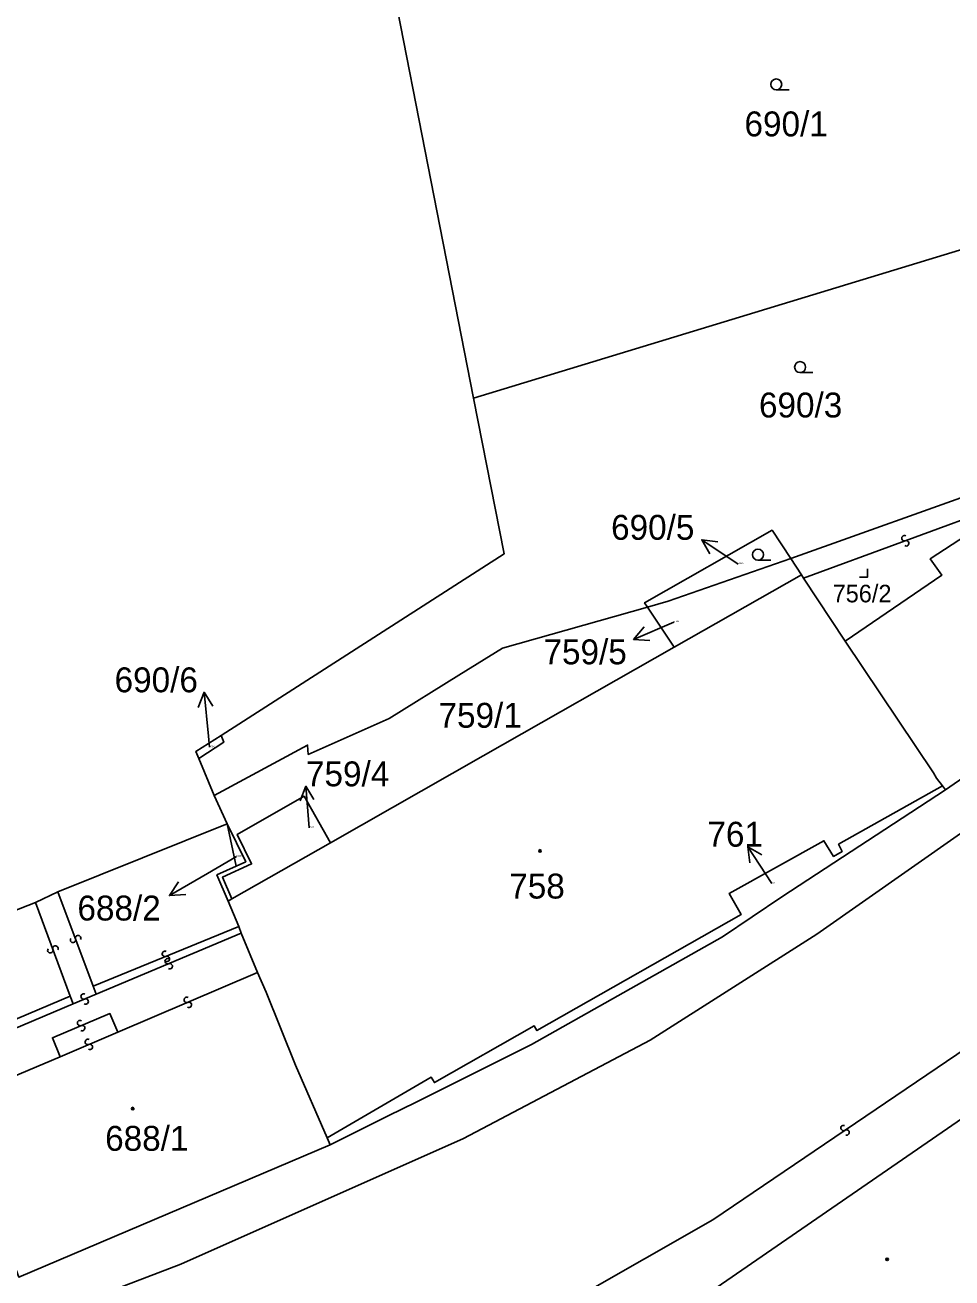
# Model space of a CAD drawing. Extents: x -600309 to -598967, y -1161267 to -1160292.
# Drawn here: x -599586.3 to -599523, y -1161177.9 to -1161092.4 of the extents above; entities that cross this region are included whole.
import ezdxf

# ---------------------------------------------------------------- set-up
doc = ezdxf.new("R2010")
doc.units = 0
for name, color, linetype in [('Level 1', 7, 'Continuous'), ('Level 13', 7, 'Continuous'), ('Level 3', 7, 'Continuous'), ('Level 4', 7, 'Continuous'), ('Level 5', 7, 'Continuous'), ('Level 57', 7, 'Continuous'), ('Level 60', 7, 'Continuous')]:
    doc.layers.add(name, color=color, linetype=linetype)

msp = doc.modelspace()

# ---------------------------------------------------------------- linework, layer by layer
at = {"layer": 'Level 1'}
for points in [[(-599564.2, -1161074.46), (-599555.7, -1161117.86)], [(-599555.7, -1161117.86), (-599510.94, -1161104.22)], [(-599555.7, -1161117.86), (-599553.62, -1161128.48), (-599572.95, -1161140.87)], [(-599516.75, -1161120.45), (-599520.15, -1161123.84), (-599534.05, -1161128.8)], [(-599530.33, -1161134.43), (-599523.73, -1161129.93), (-599524.53, -1161128.82), (-599522.06, -1161127.2), (-599521.23, -1161128.27), (-599514.52, -1161123.64)], [(-599543.84, -1161132.11), (-599544.03, -1161131.82), (-599535.32, -1161126.87), (-599534.05, -1161128.8)], [(-599534.05, -1161128.8), (-599542.42, -1161131.71), (-599543.84, -1161132.11)], [(-599533.31, -1161129.92), (-599534.05, -1161128.8)], [(-599542.01, -1161134.86), (-599533.31, -1161129.92)], [(-599533.17, -1161130.13), (-599533.31, -1161129.92)], [(-599530.33, -1161134.43), (-599533.17, -1161130.13)], [(-599543.84, -1161132.11), (-599553.73, -1161134.91), (-599556.72, -1161136.77), (-599561.48, -1161139.72), (-599566.99, -1161142.17), (-599567.04, -1161141.53), (-599573.41, -1161144.98)], [(-599542.01, -1161134.86), (-599543.84, -1161132.11)], [(-599507.58, -1161133.6), (-599523.49, -1161144.6)], [(-599542.01, -1161134.86), (-599555.04, -1161142.26), (-599565.47, -1161148.2)], [(-599523.7, -1161144.32), (-599524.09, -1161143.79), (-599524.3, -1161143.42), (-599530.33, -1161134.43)], [(-599572.95, -1161140.87), (-599574.66, -1161141.97), (-599574.46, -1161142.44)], [(-599572.95, -1161140.87), (-599572.76, -1161141.34), (-599574.46, -1161142.44)], [(-599574.46, -1161142.44), (-599573.41, -1161144.98)], [(-599523.7, -1161144.32), (-599530.79, -1161148.3), (-599530.55, -1161148.8), (-599531.13, -1161149.13), (-599531.79, -1161148.07), (-599538.25, -1161151.66), (-599537.43, -1161153.09), (-599551.38, -1161161.02), (-599551.58, -1161160.69), (-599558.38, -1161164.57), (-599558.59, -1161164.21), (-599565.7, -1161168.34)], [(-599523.49, -1161144.6), (-599523.7, -1161144.32)], [(-599573.41, -1161144.98), (-599572.52, -1161146.92)], [(-599572.21, -1161152.04), (-599572.84, -1161150.55), (-599570.86, -1161149.65), (-599571.84, -1161147.63), (-599567.28, -1161145.03), (-599565.47, -1161148.2)], [(-599523.49, -1161144.6), (-599534.65, -1161151.9), (-599538.71, -1161154.62), (-599551.74, -1161161.97), (-599559.62, -1161165.9), (-599561.54, -1161166.85), (-599565.49, -1161168.82)], [(-599584.09, -1161151.56), (-599572.52, -1161146.92)], [(-599571.91, -1161149.8), (-599572.52, -1161146.92)], [(-599572.52, -1161146.92), (-599571.26, -1161149.5), (-599571.91, -1161149.8)], [(-599572.21, -1161152.04), (-599565.47, -1161148.2)], [(-599572.47, -1161152.19), (-599573.23, -1161150.4), (-599571.91, -1161149.8)], [(-599591.84, -1161154.71), (-599585.61, -1161152.28)], [(-599585.61, -1161152.28), (-599584.09, -1161151.56)], [(-599572.47, -1161152.19), (-599572.21, -1161152.04)], [(-599572.47, -1161152.19), (-599571.74, -1161153.93)], [(-599571.74, -1161153.93), (-599571.57, -1161154.37)], [(-599571.57, -1161154.37), (-599570.46, -1161157.06)], [(-599570.46, -1161157.06), (-599569.86, -1161158.41), (-599567.87, -1161163.39), (-599565.7, -1161168.34)], [(-599521.67, -1161166.55), (-599540.47, -1161179.5)], [(-599565.7, -1161168.34), (-599565.49, -1161168.82)], [(-599565.49, -1161168.82), (-599586.76, -1161177.85)]]:
    msp.add_lwpolyline(points, dxfattribs=at)
at = {"layer": 'Level 13'}
for centre, start, end in [((-599526.292, -1161127.416), 57.47507, 289.57306), ((-599526.167, -1161127.763), 237.26061, 109.85061), ((-599583.053, -1161154.834), 147.70456, 20.29456), ((-599582.707, -1161154.707), 327.91901, 200.01701), ((-599584.603, -1161155.543), 147.39973, 19.98973), ((-599584.256, -1161155.418), 327.61419, 199.71218), ((-599576.778, -1161155.789), 59.59033, 291.68833), ((-599576.591, -1161156.29), 59.99969, 292.58969), ((-599576.641, -1161156.131), 239.37587, 111.96587), ((-599576.45, -1161156.631), 240.21415, 112.31215), ((-599582.33, -1161158.699), 60.04408, 292.14208), ((-599582.19, -1161159.04), 239.82962, 112.41962), ((-599575.291, -1161158.93), 60.49873, 292.59672), ((-599575.148, -1161159.27), 240.28427, 112.87427), ((-599582.57, -1161160.509), 60.1477, 292.2457), ((-599582.429, -1161160.85), 239.93325, 112.52325), ((-599582.041, -1161161.8), 60.41358, 292.51158), ((-599581.899, -1161162.14), 240.19913, 112.78913), ((-599530.443, -1161167.677), 71.27065, 303.86065), ((-599530.238, -1161167.984), 251.4851, 123.5831)]:
    msp.add_arc(centre, 0.184, start, end, dxfattribs=at)
at = {"layer": 'Level 3'}
for points in [[(-599702.32, -1161201.68), (-599656.03, -1161197.24), (-599626.62, -1161192.32), (-599613.46, -1161189.52), (-599594.1, -1161184), (-599575.69, -1161176.97), (-599556.39, -1161168.39), (-599543.64, -1161161.67), (-599532.27, -1161154.44), (-599509.53, -1161138.52), (-599483.84, -1161120.4), (-599461.23, -1161105.05), (-599450.7, -1161099.54), (-599439.87, -1161095.45), (-599428.48, -1161092.61), (-599395.34, -1161083.09)], [(-599351.93, -1161136.74), (-599355.74, -1161130.37), (-599371.07, -1161115.57), (-599374.81, -1161112.3), (-599379.52, -1161109.2), (-599384.19, -1161106.88), (-599387.8, -1161105.43), (-599391.44, -1161104.4), (-599394.58, -1161103.96), (-599405.55, -1161103.78), (-599425.32, -1161106.33), (-599444.75, -1161112.14), (-599472.21, -1161127.79), (-599497.09, -1161144.92), (-599521.3, -1161161.71), (-599539.37, -1161173.95), (-599548.7, -1161179.27), (-599566.19, -1161186.74), (-599585.73, -1161194.01), (-599602.7, -1161198.42)], [(-599533.17, -1161130.13), (-599519.29, -1161125.05), (-599516.08, -1161121.48)], [(-599585.61, -1161152.28), (-599583.25, -1161158.68)], [(-599584.09, -1161151.56), (-599581.68, -1161157.99)], [(-599581.68, -1161157.99), (-599571.74, -1161153.93)], [(-599571.57, -1161154.37), (-599581.47, -1161158.54)], [(-599579.99, -1161161.13), (-599570.46, -1161157.06)], [(-599581.68, -1161157.99), (-599581.47, -1161158.54)], [(-599583.25, -1161158.68), (-599591.37, -1161162.12)], [(-599583.25, -1161158.68), (-599583.05, -1161159.2)], [(-599583.05, -1161159.2), (-599581.47, -1161158.54)], [(-599591.29, -1161162.67), (-599583.05, -1161159.2)], [(-599583.94, -1161162.81), (-599584.46, -1161161.51), (-599580.53, -1161159.86), (-599579.99, -1161161.13)], [(-599583.94, -1161162.81), (-599579.99, -1161161.13)], [(-599591.16, -1161165.87), (-599583.94, -1161162.81)]]:
    msp.add_lwpolyline(points, dxfattribs=at)
at = {"layer": 'Level 5'}
for p, q in [((-599535.04, -1161096.81), (-599534.165, -1161096.81)), ((-599533.41, -1161116.11), (-599532.535, -1161116.11)), ((-599536.29, -1161128.91), (-599535.415, -1161128.91))]:
    msp.add_line(p, q, dxfattribs=at)
msp.add_lwpolyline([(-599529.35, -1161130.06), (-599528.8, -1161130.06), (-599528.8, -1161129.51)], dxfattribs=at)
for centre, radius in [((-599535.04, -1161096.435), 0.375), ((-599533.41, -1161115.735), 0.375), ((-599536.29, -1161128.535), 0.375), ((-599551.17, -1161148.76), 0.09), ((-599551.17, -1161148.76), 0.0521), ((-599578.98, -1161166.35), 0.09), ((-599578.98, -1161166.35), 0.0521), ((-599527.47, -1161176.64), 0.09), ((-599527.47, -1161176.64), 0.0521)]:
    msp.add_circle(centre, radius, dxfattribs=at)
at = {"layer": 'Level 57'}
for p, q in [((-599537.631, -1161129.179), (-599540.13, -1161127.52)), ((-599537.63, -1161129.18), (-599537.631, -1161129.179)), ((-599542.022, -1161133.141), (-599544.78, -1161134.32)), ((-599542.02, -1161133.14), (-599542.022, -1161133.141)), ((-599573.808, -1161140.915), (-599574.11, -1161137.93)), ((-599573.73, -1161141.68), (-599573.808, -1161140.915)), ((-599566.93, -1161147.18), (-599567.15, -1161144.35)), ((-599535.35, -1161150.98), (-599536.98, -1161148.47)), ((-599571.9, -1161149.15), (-599573.877, -1161150.301)), ((-599573.877, -1161150.301), (-599576.47, -1161151.81))]:
    msp.add_line(p, q, dxfattribs=at)
for points in [[(-599539.574, -1161128.489), (-599540.13, -1161127.52), (-599539.021, -1161127.656)], [(-599543.664, -1161134.387), (-599544.78, -1161134.32), (-599544.058, -1161133.467)], [(-599574.507, -1161138.976), (-599574.11, -1161137.93), (-599573.512, -1161138.875)], [(-599567.548, -1161145.33), (-599567.15, -1161144.35), (-599566.605, -1161145.257)], [(-599536.855, -1161149.578), (-599536.98, -1161148.47), (-599536.018, -1161149.035)], [(-599575.354, -1161151.739), (-599576.47, -1161151.81), (-599575.857, -1161150.875)]]:
    msp.add_lwpolyline(points, dxfattribs=at)
at = {"layer": 'Level 60'}
for points in [[(-599600.59, -1161081.57), (-599619.23, -1160980.84), (-599605.16, -1160977.14), (-599599.9, -1161001.22), (-599596.8, -1161014.97), (-599576.93, -1161009.43), (-599564.2, -1161074.46), (-599555.7, -1161117.86), (-599553.62, -1161128.48), (-599572.95, -1161140.87), (-599574.66, -1161141.97), (-599574.46, -1161142.44), (-599573.41, -1161144.98), (-599572.52, -1161146.92), (-599584.09, -1161151.56), (-599585.61, -1161152.28), (-599591.84, -1161154.71), (-599591.87, -1161154.21), (-599591.94, -1161152.18), (-599592.57, -1161144.14)], [(-599522.6, -1161063.01), (-599511.64, -1161095.73), (-599510.94, -1161104.22), (-599555.7, -1161117.86), (-599564.2, -1161074.46)], [(-599510.65, -1161110.49), (-599510.62, -1161111.54), (-599512.09, -1161115.05), (-599515.95, -1161119.57), (-599516.75, -1161120.45), (-599520.15, -1161123.84), (-599534.05, -1161128.8), (-599535.32, -1161126.87), (-599544.03, -1161131.82), (-599543.84, -1161132.11), (-599553.73, -1161134.91), (-599556.72, -1161136.77), (-599561.48, -1161139.72), (-599566.99, -1161142.17), (-599567.04, -1161141.53), (-599573.41, -1161144.98), (-599574.46, -1161142.44), (-599572.76, -1161141.34), (-599572.95, -1161140.87), (-599553.62, -1161128.48), (-599555.7, -1161117.86), (-599510.94, -1161104.22), (-599510.52, -1161109.22)], [(-599516.08, -1161121.48), (-599514.52, -1161123.64), (-599521.23, -1161128.27), (-599522.06, -1161127.2), (-599524.53, -1161128.82), (-599523.73, -1161129.93), (-599530.33, -1161134.43), (-599533.17, -1161130.13), (-599533.31, -1161129.92), (-599534.05, -1161128.8), (-599520.15, -1161123.84), (-599516.75, -1161120.45)], [(-599514.52, -1161123.64), (-599507.58, -1161133.6), (-599523.49, -1161144.6), (-599523.7, -1161144.32), (-599524.09, -1161143.79), (-599524.3, -1161143.42), (-599530.33, -1161134.43), (-599523.73, -1161129.93), (-599524.53, -1161128.82), (-599522.06, -1161127.2), (-599521.23, -1161128.27)], [(-599543.84, -1161132.11), (-599544.03, -1161131.82), (-599535.32, -1161126.87), (-599534.05, -1161128.8), (-599542.42, -1161131.71)], [(-599542.01, -1161134.86), (-599543.84, -1161132.11), (-599542.42, -1161131.71), (-599534.05, -1161128.8), (-599533.31, -1161129.92)], [(-599524.3, -1161143.42), (-599524.09, -1161143.79), (-599523.7, -1161144.32), (-599530.79, -1161148.3), (-599530.55, -1161148.8), (-599531.13, -1161149.13), (-599531.79, -1161148.07), (-599538.25, -1161151.66), (-599537.43, -1161153.09), (-599551.38, -1161161.02), (-599551.58, -1161160.69), (-599558.38, -1161164.57), (-599558.59, -1161164.21), (-599565.7, -1161168.34), (-599567.87, -1161163.39), (-599569.86, -1161158.41), (-599570.46, -1161157.06), (-599571.57, -1161154.37), (-599571.74, -1161153.93), (-599572.47, -1161152.19), (-599572.21, -1161152.04), (-599565.47, -1161148.2), (-599555.04, -1161142.26), (-599542.01, -1161134.86), (-599533.31, -1161129.92), (-599533.17, -1161130.13), (-599530.33, -1161134.43)], [(-599572.84, -1161150.55), (-599572.21, -1161152.04), (-599572.47, -1161152.19), (-599573.23, -1161150.4), (-599571.91, -1161149.8), (-599571.26, -1161149.5), (-599572.52, -1161146.92), (-599573.41, -1161144.98), (-599567.04, -1161141.53), (-599566.99, -1161142.17), (-599561.48, -1161139.72), (-599556.72, -1161136.77), (-599553.73, -1161134.91), (-599543.84, -1161132.11), (-599542.01, -1161134.86), (-599555.04, -1161142.26), (-599565.47, -1161148.2), (-599567.28, -1161145.03), (-599571.84, -1161147.63), (-599570.86, -1161149.65)], [(-599572.95, -1161140.87), (-599572.76, -1161141.34), (-599574.46, -1161142.44), (-599574.66, -1161141.97)], [(-599534.65, -1161151.9), (-599538.71, -1161154.62), (-599551.74, -1161161.97), (-599559.62, -1161165.9), (-599561.54, -1161166.85), (-599565.49, -1161168.82), (-599565.7, -1161168.34), (-599558.59, -1161164.21), (-599558.38, -1161164.57), (-599551.58, -1161160.69), (-599551.38, -1161161.02), (-599537.43, -1161153.09), (-599538.25, -1161151.66), (-599531.79, -1161148.07), (-599531.13, -1161149.13), (-599530.55, -1161148.8), (-599530.79, -1161148.3), (-599523.7, -1161144.32), (-599523.49, -1161144.6)], [(-599572.21, -1161152.04), (-599572.84, -1161150.55), (-599570.86, -1161149.65), (-599571.84, -1161147.63), (-599567.28, -1161145.03), (-599565.47, -1161148.2)], [(-599572.52, -1161146.92), (-599571.91, -1161149.8), (-599573.23, -1161150.4), (-599572.47, -1161152.19), (-599571.74, -1161153.93), (-599571.57, -1161154.37), (-599570.46, -1161157.06), (-599569.86, -1161158.41), (-599567.87, -1161163.39), (-599565.7, -1161168.34), (-599565.49, -1161168.82), (-599586.76, -1161177.85), (-599589.84, -1161169.46), (-599591.16, -1161165.87), (-599591.29, -1161162.67), (-599591.37, -1161162.12), (-599591.84, -1161154.71), (-599585.61, -1161152.28), (-599584.09, -1161151.56)], [(-599571.91, -1161149.8), (-599572.52, -1161146.92), (-599571.26, -1161149.5)], [(-599540.47, -1161179.5), (-599521.67, -1161166.55), (-599514.8, -1161177.67), (-599514.63, -1161178.15), (-599511.43, -1161183.91), (-599510.82, -1161184.95), (-599510.47, -1161185.65), (-599519.36, -1161191.45), (-599521.01, -1161189.45), (-599521.71, -1161188.5), (-599522.01, -1161188.8), (-599524.95, -1161190.89), (-599527.61, -1161186.95), (-599531.49, -1161189.69), (-599532.94, -1161187.42), (-599535.59, -1161189.22)]]:
    msp.add_lwpolyline(points, close=True, dxfattribs=at)
for points in [[(-599586.76, -1161177.85), (-599565.49, -1161168.82), (-599561.54, -1161166.85), (-599559.62, -1161165.9), (-599551.74, -1161161.97), (-599538.71, -1161154.62), (-599534.65, -1161151.9), (-599523.49, -1161144.6), (-599507.58, -1161133.6), (-599491.86, -1161122.74), (-599485.06, -1161118.01), (-599484.92, -1161118.25), (-599479.48, -1161114.61), (-599479.7, -1161114.3), (-599473.03, -1161109.9), (-599470.49, -1161108.16), (-599447.4, -1161092.42), (-599446.59, -1161092.16)], [(-599521.67, -1161166.55), (-599540.47, -1161179.5), (-599549.17, -1161182.99), (-599564.98, -1161189.68), (-599577.79, -1161194.63), (-599580.19, -1161195.77), (-599581.95, -1161196.42), (-599601.79, -1161201.11)]]:
    msp.add_lwpolyline(points, dxfattribs=at)

# ---------------------------------------------------------------- texts
at = {"layer": 'Level 4'}
for s, height, p in [('690/1', 1.7, (-599537.21, -1161099.98)), ('690/3', 1.7, (-599536.22, -1161119.17)), ('690/5', 0.1, (-599537.63, -1161129.18)), ('756/2', 1.2, (-599531.19, -1161131.79)), ('759/5', 0.1, (-599542.02, -1161133.14)), ('759/1', 1.7, (-599558.1, -1161140.35)), ('690/6', 0.1, (-599573.73, -1161141.68)), ('759/4', 0.1, (-599566.93, -1161147.18)), ('688/2', 0.1, (-599571.9, -1161149.15)), ('758', 1.7, (-599553.27, -1161152.01)), ('761', 0.1, (-599535.35, -1161150.98)), ('688/1', 1.7, (-599580.86, -1161169.23))]:
    msp.add_text(s, height=height, dxfattribs=at).set_placement(p)
at = {"layer": 'Level 57'}
for s, p in [('690/5', (-599546.318, -1161127.52)), ('759/5', (-599550.933, -1161136.02)), ('690/6', (-599580.216, -1161137.93)), ('759/4', (-599567.15, -1161144.35)), ('761', (-599539.743, -1161148.47)), ('688/2', (-599582.753, -1161153.51))]:
    msp.add_text(s, height=1.7, dxfattribs=at).set_placement(p)

doc.saveas('drawing.dxf')
